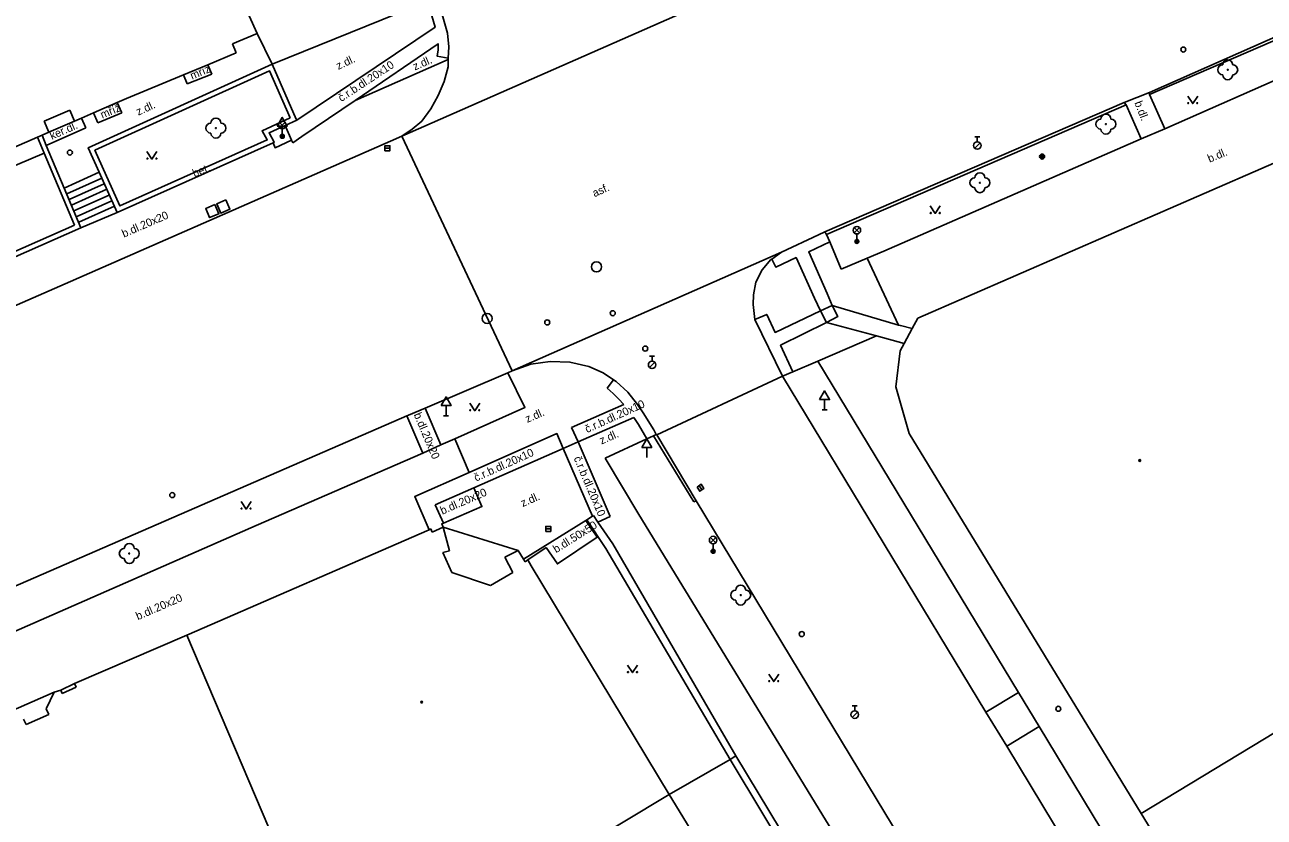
# Model space of a CAD drawing. Extents: x -599770 to -598493, y -1162076 to -1159209.
# Drawn here: x -598719.1 to -598657.2, y -1159479.7 to -1159440 of the extents above; entities that cross this region are included whole.
import ezdxf

# ---------------------------------------------------------------- set-up
doc = ezdxf.new("R2010")
doc.units = 0
doc.layers.add('Podklad', color=7, linetype='Continuous')

msp = doc.modelspace()

# ---------------------------------------------------------------- linework, layer by layer
at = {"layer": 'Podklad'}
for p, q in [((-598706.393, -1159445.2), (-598706.128, -1159444.935)), ((-598706.393, -1159444.935), (-598706.128, -1159445.2)), ((-598706.26, -1159445.121), (-598706.26, -1159445.63)), ((-598706.26, -1159445.255), (-598706.26, -1159445.63)), ((-598671.635, -1159445.652), (-598671.385, -1159445.652)), ((-598671.51, -1159445.902), (-598671.51, -1159445.652)), ((-598701.125, -1159446.23), (-598700.875, -1159446.23)), ((-598671.639, -1159446.226), (-598671.374, -1159445.961)), ((-598677.663, -1159450.46), (-598677.398, -1159450.195)), ((-598677.663, -1159450.195), (-598677.398, -1159450.46)), ((-598677.53, -1159450.515), (-598677.53, -1159450.89)), ((-598687.895, -1159456.622), (-598687.645, -1159456.622)), ((-598687.77, -1159456.872), (-598687.77, -1159456.622)), ((-598687.899, -1159457.196), (-598687.634, -1159456.931)), ((-598698.07, -1159459.101), (-598698.07, -1159459.61)), ((-598679.275, -1159459.31), (-598679.025, -1159459.31)), ((-598679.15, -1159458.801), (-598679.15, -1159459.31)), ((-598698.195, -1159459.61), (-598697.945, -1159459.61)), ((-598688.04, -1159461.191), (-598688.04, -1159461.7)), ((-598685.418, -1159463.105), (-598685.282, -1159463.315)), ((-598693.085, -1159465.27), (-598692.835, -1159465.27)), ((-598684.852, -1159465.96), (-598684.587, -1159465.695)), ((-598684.852, -1159465.695), (-598684.587, -1159465.96)), ((-598684.72, -1159466.015), (-598684.72, -1159466.39)), ((-598677.765, -1159474.122), (-598677.515, -1159474.122)), ((-598677.64, -1159474.372), (-598677.64, -1159474.122)), ((-598677.769, -1159474.696), (-598677.504, -1159474.431))]:
    msp.add_line(p, q, dxfattribs=at)
for points in [[(-598712.36, -1159429.75), (-598707.51, -1159440.49)], [(-598697.96, -1159441.72), (-598697.94, -1159441.16), (-598698, -1159440.47), (-598698.23, -1159439.65), (-598698.42, -1159439.16), (-598698.57, -1159438.77)], [(-598699.07, -1159439), (-598698.79, -1159439.6), (-598698.62, -1159440.17), (-598705.54, -1159444.83)], [(-598700.28, -1159445.62), (-598686.22, -1159439.43)], [(-598706.77, -1159442.02), (-598700.5, -1159439.49)], [(-598708.75, -1159441), (-598707.51, -1159440.49)], [(-598706.77, -1159442.02), (-598707.51, -1159440.49)], [(-598662.9, -1159443.43), (-598656.3, -1159440.52)], [(-598662.9, -1159443.54), (-598656.23, -1159440.65)], [(-598708.56, -1159441.46), (-598708.75, -1159441)], [(-598702.61, -1159443.83), (-598698.47, -1159441), (-598698.46, -1159441.31), (-598698.52, -1159441.62), (-598697.96, -1159441.72)], [(-598716.65, -1159444.87), (-598716.3, -1159444.72), (-598715.7, -1159444.46), (-598714.51, -1159443.94), (-598714.05, -1159443.74), (-598711.2, -1159442.55), (-598709.99, -1159442.05), (-598708.56, -1159441.46)], [(-598697.97, -1159441.79), (-598702.61, -1159443.83)], [(-598697.97, -1159441.79), (-598697.96, -1159442.16), (-598698.17, -1159442.89), (-598698.46, -1159443.59), (-598698.84, -1159444.26), (-598699.29, -1159444.87)], [(-598697.97, -1159441.79), (-598697.96, -1159441.72)], [(-598715.41, -1159447.43), (-598715.96, -1159446.2), (-598706.77, -1159442.02), (-598705.56, -1159444.77), (-598705.54, -1159444.83)], [(-598705.87, -1159444.7), (-598707.27, -1159445.35), (-598707.01, -1159445.81), (-598714.39, -1159449.11), (-598715.63, -1159446.33), (-598706.9, -1159442.35), (-598705.87, -1159444.7)], [(-598711.2, -1159442.55), (-598711.01, -1159443.01)], [(-598711.01, -1159443.01), (-598709.79, -1159442.52)], [(-598709.99, -1159442.05), (-598709.79, -1159442.52)], [(-598662.14, -1159445.25), (-598655.49, -1159442.32)], [(-598664.16, -1159443.94), (-598662.9, -1159443.43)], [(-598662.9, -1159443.54), (-598662.9, -1159443.43)], [(-598662.14, -1159445.25), (-598662.9, -1159443.54)], [(-598660.99, -1159443.615), (-598660.74, -1159443.99), (-598660.49, -1159443.615)], [(-598718.17, -1159444.88), (-598716.89, -1159444.32)], [(-598718.17, -1159444.88), (-598716.89, -1159444.32)], [(-598716.89, -1159444.32), (-598716.65, -1159444.87)], [(-598714.51, -1159443.94), (-598714.29, -1159444.45)], [(-598705.74, -1159445.95), (-598705.29, -1159445.64), (-598702.61, -1159443.83)], [(-598679.14, -1159450.4), (-598664.16, -1159443.94)], [(-598679.05, -1159450.54), (-598664.07, -1159444.05)], [(-598674.48, -1159454.72), (-598649.98, -1159444.06)], [(-598664.16, -1159443.94), (-598664.07, -1159444.05)], [(-598664.07, -1159444.05), (-598663.31, -1159445.76)], [(-598718.17, -1159444.88), (-598717.93, -1159445.43)], [(-598717.93, -1159445.43), (-598716.65, -1159444.87)], [(-598716.3, -1159444.72), (-598716.08, -1159445.21)], [(-598715.7, -1159444.46), (-598715.49, -1159444.96)], [(-598714.29, -1159444.45), (-598715.49, -1159444.96)], [(-598714.52, -1159449.44), (-598706.72, -1159445.95), (-598706.66, -1159445.92), (-598706.92, -1159445.46), (-598706.12, -1159445.09), (-598705.54, -1159444.83)], [(-598699.29, -1159444.87), (-598699.76, -1159445.28), (-598700.28, -1159445.62), (-598700.85, -1159445.88)], [(-598727.86, -1159449.75), (-598718.5, -1159445.68), (-598718.27, -1159445.58), (-598717.93, -1159445.43)], [(-598716.65, -1159450.08), (-598718.17, -1159446.47), (-598718.5, -1159445.68)], [(-598716.33, -1159450.21), (-598717.16, -1159448.22), (-598718.06, -1159446.09), (-598718.27, -1159445.58)], [(-598718.06, -1159446.09), (-598716.08, -1159445.21)], [(-598705.74, -1159445.95), (-598705.8, -1159445.82), (-598706.12, -1159445.09)], [(-598700.28, -1159445.62), (-598694.76, -1159457.36)], [(-598663.31, -1159445.76), (-598662.14, -1159445.25)], [(-598700.85, -1159445.88), (-598717.11, -1159453.01), (-598724.18, -1159456.09), (-598725.3, -1159456.58), (-598728.67, -1159458.05)], [(-598706.72, -1159445.95), (-598706.62, -1159446.2), (-598705.8, -1159445.82)], [(-598678.32, -1159452.28), (-598677.01, -1159451.73), (-598676.19, -1159451.38), (-598663.31, -1159445.76)], [(-598718.17, -1159446.47), (-598727.83, -1159450.57)], [(-598713.03, -1159446.395), (-598712.78, -1159446.77), (-598712.53, -1159446.395)], [(-598715.41, -1159447.43), (-598717.16, -1159448.22)], [(-598714.52, -1159449.44), (-598715.41, -1159447.43)], [(-598715.29, -1159447.72), (-598717.04, -1159448.5)], [(-598715.16, -1159448), (-598716.92, -1159448.79)], [(-598715.03, -1159448.28), (-598716.8, -1159449.07)], [(-598714.91, -1159448.57), (-598716.68, -1159449.36)], [(-598714.78, -1159448.85), (-598716.56, -1159449.65)], [(-598714.65, -1159449.13), (-598716.44, -1159449.93)], [(-598673.86, -1159449.115), (-598673.61, -1159449.49), (-598673.36, -1159449.115)], [(-598714.52, -1159449.44), (-598716.33, -1159450.21)], [(-598726.35, -1159454.62), (-598716.33, -1159450.21)], [(-598726.22, -1159454.29), (-598716.65, -1159450.08)], [(-598682.27, -1159452.31), (-598681.83, -1159451.8), (-598681.78, -1159451.77), (-598681.3, -1159451.43), (-598679.45, -1159450.55), (-598679.14, -1159450.4)], [(-598679.14, -1159450.4), (-598679.05, -1159450.54)], [(-598679.05, -1159450.54), (-598678.89, -1159450.91), (-598678.32, -1159452.28)], [(-598678.761, -1159454.088), (-598679.019, -1159453.498), (-598679.935, -1159451.409), (-598678.89, -1159450.91)], [(-598681.3, -1159451.43), (-598694.76, -1159457.36)], [(-598679.358, -1159454.356), (-598679.647, -1159453.724), (-598680.574, -1159451.698), (-598681.584, -1159452.172), (-598681.78, -1159451.77)], [(-598675.446, -1159455.071), (-598677.01, -1159451.73)], [(-598682.64, -1159454.8), (-598682.71, -1159454.05), (-598682.7, -1159453.56), (-598682.59, -1159452.93), (-598682.27, -1159452.31)], [(-598682.64, -1159454.8), (-598682.037, -1159454.542), (-598681.625, -1159455.437), (-598679.358, -1159454.356)], [(-598679.358, -1159454.356), (-598678.761, -1159454.088)], [(-598679.057, -1159454.936), (-598679.358, -1159454.356)], [(-598679.057, -1159454.936), (-598678.484, -1159454.65), (-598678.761, -1159454.088)], [(-598678.761, -1159454.088), (-598675.446, -1159455.071)], [(-598681.25, -1159457.63), (-598682.64, -1159454.8)], [(-598680.726, -1159457.418), (-598681.346, -1159456.081), (-598679.057, -1159454.936)], [(-598676.552, -1159455.615), (-598679.057, -1159454.936)], [(-598675.36, -1159456.36), (-598675.16, -1159455.99), (-598674.77, -1159455.25), (-598674.48, -1159454.72)], [(-598674.77, -1159455.25), (-598675.352, -1159455.097), (-598675.446, -1159455.071)], [(-598679.481, -1159456.88), (-598676.552, -1159455.615)], [(-598676.552, -1159455.615), (-598675.16, -1159455.99)], [(-598675.58, -1159458.17), (-598675.36, -1159456.36)], [(-598720.52, -1159468.51), (-598700.04, -1159459.62), (-598699.95, -1159459.58), (-598699.12, -1159459.23), (-598694.99, -1159457.46), (-598694.76, -1159457.36)], [(-598694.99, -1159457.46), (-598694.13, -1159459.19), (-598697.63, -1159460.76), (-598698.33, -1159461.07)], [(-598694.76, -1159457.36), (-598693.84, -1159457.03), (-598692.87, -1159456.89), (-598691.88, -1159456.92), (-598690.93, -1159457.15)], [(-598690.93, -1159457.15), (-598690.22, -1159457.47), (-598689.7, -1159457.81), (-598689.56, -1159457.9), (-598688.99, -1159458.43), (-598688.5, -1159459.04)], [(-598680.73, -1159457.42), (-598681.25, -1159457.63)], [(-598679.481, -1159456.88), (-598680.726, -1159457.418)], [(-598669.45, -1159473.45), (-598679.481, -1159456.88)], [(-598689.7, -1159457.81), (-598690.01, -1159458.23)], [(-598681.246, -1159457.627), (-598687.54, -1159460.57)], [(-598661.25, -1159490.67), (-598661.71, -1159489.92), (-598670.04, -1159476.14), (-598671.08, -1159474.43), (-598681.25, -1159457.63)], [(-598690.01, -1159458.23), (-598689.72, -1159458.49), (-598689.45, -1159458.76)], [(-598674.92, -1159460.5), (-598675.58, -1159458.17)], [(-598699.12, -1159459.23), (-598698.33, -1159461.07)], [(-598696.89, -1159458.985), (-598696.64, -1159459.36), (-598696.39, -1159458.985)], [(-598689.19, -1159459.05), (-598691.8, -1159460.19)], [(-598689.19, -1159459.05), (-598689.45, -1159458.76)], [(-598688.5, -1159459.04), (-598688.22, -1159459.46), (-598687.69, -1159460.31), (-598687.56, -1159460.54), (-598687.54, -1159460.57), (-598685.57, -1159463.87)], [(-598700.04, -1159459.62), (-598699.24, -1159461.48)], [(-598691.46, -1159460.91), (-598688.69, -1159459.69)], [(-598688.69, -1159459.69), (-598688.45, -1159460.04), (-598688.03, -1159460.76)], [(-598698.92, -1159465.31), (-598699.64, -1159463.65), (-598696.91, -1159462.44), (-598692.53, -1159460.5), (-598692.21, -1159461.24)], [(-598691.8, -1159460.19), (-598691.46, -1159460.91)], [(-598687.56, -1159460.54), (-598687.7, -1159460.61), (-598688.03, -1159460.76), (-598690.11, -1159461.73)], [(-598663.32, -1159479.5), (-598674.92, -1159460.5)], [(-598698.33, -1159461.07), (-598699.24, -1159461.48)], [(-598696.91, -1159462.44), (-598697.63, -1159460.76)], [(-598691.46, -1159460.91), (-598692.21, -1159461.24)], [(-598689.87, -1159464.65), (-598691.46, -1159460.91)], [(-598685.68, -1159463.91), (-598687.7, -1159460.61)], [(-598719.69, -1159470.41), (-598707.57, -1159465.1), (-598699.24, -1159461.48)], [(-598692.21, -1159461.24), (-598696.69, -1159463.22), (-598698.61, -1159464.07)], [(-598692.21, -1159461.24), (-598690.75, -1159464.63)], [(-598690.11, -1159461.73), (-598688.44, -1159464.55)], [(-598696.69, -1159463.22), (-598696.28, -1159464.15), (-598698.2, -1159464.98)], [(-598708.32, -1159463.905), (-598708.07, -1159464.28), (-598707.82, -1159463.905)], [(-598698.61, -1159464.07), (-598698.2, -1159464.98)], [(-598685.68, -1159463.91), (-598685.57, -1159463.87)], [(-598685.57, -1159463.87), (-598674.45, -1159482.26), (-598673.32, -1159484.13), (-598671.3, -1159487.47), (-598669.13, -1159491.05), (-598665.81, -1159496.53)], [(-598694.2, -1159466.78), (-598691.08, -1159464.85), (-598691.03, -1159464.82)], [(-598691.08, -1159464.85), (-598690.51, -1159465.68)], [(-598691.03, -1159464.82), (-598690.75, -1159464.63), (-598690.7, -1159464.6)], [(-598690.08, -1159466.25), (-598691.03, -1159464.82)], [(-598689.74, -1159466.02), (-598690.48, -1159464.93), (-598690.7, -1159464.6)], [(-598689.87, -1159464.65), (-598690.48, -1159464.93)], [(-598688.44, -1159464.55), (-598676.773, -1159483.639)], [(-598698.84, -1159465.27), (-598698.92, -1159465.31), (-598711.04, -1159470.58), (-598716.65, -1159473.01)], [(-598698.77, -1159465.43), (-598698.84, -1159465.27)], [(-598698.22, -1159465.19), (-598698.77, -1159465.43)], [(-598698.22, -1159465.19), (-598698.29, -1159465.01), (-598698.2, -1159464.98)], [(-598694.46, -1159466.35), (-598698.22, -1159465.19)], [(-598698.22, -1159465.19), (-598697.9, -1159466.36)], [(-598690.51, -1159465.68), (-598692.5, -1159467.02), (-598693.06, -1159466.2)], [(-598683.58, -1159476.62), (-598689.74, -1159466.02)], [(-598697.9, -1159466.36), (-598698.23, -1159466.45)], [(-598698.23, -1159466.45), (-598697.79, -1159467.45)], [(-598695.14, -1159466.68), (-598694.46, -1159466.35)], [(-598694.74, -1159467.45), (-598695.14, -1159466.68)], [(-598694.12, -1159466.91), (-598694.2, -1159466.78), (-598694.46, -1159466.35)], [(-598693.06, -1159466.2), (-598693.98, -1159466.82)], [(-598690.08, -1159466.25), (-598683.86, -1159476.8)], [(-598693.98, -1159466.82), (-598694.12, -1159466.91)], [(-598693.98, -1159466.82), (-598693.81, -1159467.11)], [(-598693.81, -1159467.11), (-598686.91, -1159478.56)], [(-598697.79, -1159467.45), (-598695.85, -1159468.1)], [(-598695.85, -1159468.1), (-598694.74, -1159467.45)], [(-598663.32, -1159479.5), (-598647.99, -1159470.22)], [(-598705.89, -1159482.69), (-598711.04, -1159470.58)], [(-598689, -1159472.085), (-598688.75, -1159472.46), (-598688.5, -1159472.085)], [(-598681.94, -1159472.535), (-598681.69, -1159472.91), (-598681.44, -1159472.535)], [(-598720.14, -1159474.52), (-598717.67, -1159473.43)], [(-598718.06, -1159474.27), (-598717.67, -1159473.43)], [(-598717.67, -1159473.43), (-598717.34, -1159473.33)], [(-598717.34, -1159473.33), (-598716.65, -1159473.01)], [(-598717.26, -1159473.51), (-598717.34, -1159473.33)], [(-598717.26, -1159473.51), (-598716.56, -1159473.19)], [(-598717.26, -1159473.51), (-598716.56, -1159473.19)], [(-598716.56, -1159473.19), (-598716.65, -1159473.01)], [(-598671.08, -1159474.43), (-598669.45, -1159473.45)], [(-598668.41, -1159475.16), (-598669.45, -1159473.45)], [(-598719.07, -1159475.06), (-598719.2, -1159474.79)], [(-598717.93, -1159474.55), (-598719.07, -1159475.06)], [(-598717.93, -1159474.55), (-598719.07, -1159475.06)], [(-598717.93, -1159474.55), (-598718.06, -1159474.27)], [(-598668.41, -1159475.16), (-598670.04, -1159476.14)], [(-598660.08, -1159488.94), (-598668.41, -1159475.16)], [(-598683.86, -1159476.8), (-598683.58, -1159476.62)], [(-598678.53, -1159484.99), (-598683.58, -1159476.62)], [(-598686.91, -1159478.56), (-598683.86, -1159476.8)], [(-598678.87, -1159485.13), (-598683.86, -1159476.8)], [(-598698.25, -1159485.37), (-598686.91, -1159478.56)], [(-598686.91, -1159478.56), (-598681.8, -1159486.92)], [(-598654.49, -1159493.94), (-598663.32, -1159479.5)]]:
    msp.add_lwpolyline(points, dxfattribs=at)
for points in [[(-598706.51, -1159445.121), (-598706.01, -1159445.121), (-598706.26, -1159444.688)], [(-598701.125, -1159446.355), (-598700.875, -1159446.355), (-598700.875, -1159446.105), (-598701.125, -1159446.105)], [(-598709.628, -1159449.042), (-598710.088, -1159449.238), (-598709.892, -1159449.698), (-598709.432, -1159449.502)], [(-598709.083, -1159448.81), (-598709.54, -1159449.013), (-598709.337, -1159449.47), (-598708.88, -1159449.267)], [(-598698.32, -1159459.101), (-598697.82, -1159459.101), (-598698.07, -1159458.668)], [(-598679.4, -1159458.801), (-598678.9, -1159458.801), (-598679.15, -1159458.368)], [(-598688.29, -1159461.191), (-598687.79, -1159461.191), (-598688.04, -1159460.758)], [(-598685.523, -1159463.173), (-598685.387, -1159463.383), (-598685.177, -1159463.247), (-598685.313, -1159463.037)], [(-598693.085, -1159465.395), (-598692.835, -1159465.395), (-598692.835, -1159465.145), (-598693.085, -1159465.145)]]:
    msp.add_lwpolyline(points, close=True, dxfattribs=at)
for centre, radius in [((-598661.21, -1159441.29), 0.125), ((-598658.99, -1159442.3), 0.025), ((-598660.965, -1159443.965), 0.025), ((-598660.515, -1159443.965), 0.025), ((-598706.26, -1159445.067), 0.188), ((-598665.08, -1159445.02), 0.025), ((-598709.58, -1159445.22), 0.025), ((-598706.26, -1159445.63), 0.1), ((-598706.26, -1159445.63), 0.0723), ((-598706.26, -1159445.63), 0.0438), ((-598671.51, -1159446.09), 0.188), ((-598716.88, -1159446.44), 0.125), ((-598713.005, -1159446.745), 0.025), ((-598712.555, -1159446.745), 0.025), ((-598668.27, -1159446.64), 0.125), ((-598668.27, -1159446.64), 0.1), ((-598668.27, -1159446.64), 0.075), ((-598668.27, -1159446.64), 0.05), ((-598668.27, -1159446.64), 0.025), ((-598671.38, -1159447.95), 0.025), ((-598673.835, -1159449.465), 0.025), ((-598673.385, -1159449.465), 0.025), ((-598677.53, -1159450.328), 0.188), ((-598677.53, -1159450.89), 0.1), ((-598677.53, -1159450.89), 0.0723), ((-598677.53, -1159450.89), 0.0438), ((-598690.55, -1159452.16), 0.25), ((-598689.74, -1159454.48), 0.125), ((-598696.02, -1159454.74), 0.25), ((-598693.01, -1159454.94), 0.125), ((-598688.11, -1159456.25), 0.125), ((-598687.77, -1159457.06), 0.188), ((-598696.865, -1159459.335), 0.025), ((-598696.415, -1159459.335), 0.025), ((-598663.39, -1159461.85), 0.045), ((-598663.39, -1159461.85), 0.0199), ((-598711.76, -1159463.58), 0.125), ((-598708.295, -1159464.255), 0.025), ((-598707.845, -1159464.255), 0.025), ((-598684.72, -1159465.828), 0.188), ((-598713.91, -1159466.5), 0.025), ((-598684.72, -1159466.39), 0.1), ((-598684.72, -1159466.39), 0.0723), ((-598684.72, -1159466.39), 0.0438), ((-598683.34, -1159468.58), 0.025), ((-598680.29, -1159470.53), 0.125), ((-598688.975, -1159472.435), 0.025), ((-598688.525, -1159472.435), 0.025), ((-598681.915, -1159472.885), 0.025), ((-598681.465, -1159472.885), 0.025), ((-598699.29, -1159473.93), 0.045), ((-598699.29, -1159473.93), 0.0199), ((-598667.46, -1159474.27), 0.125), ((-598677.64, -1159474.56), 0.188)]:
    msp.add_circle(centre, radius, dxfattribs=at)
for centre, start, end in [((-598658.99, -1159442.05), 0, 180), ((-598659.24, -1159442.3), 90, 270), ((-598658.99, -1159442.55), 180, 0), ((-598658.74, -1159442.3), 270, 90), ((-598709.83, -1159445.22), 90, 270), ((-598709.58, -1159444.97), 0, 180), ((-598709.33, -1159445.22), 270, 90), ((-598665.33, -1159445.02), 90, 270), ((-598665.08, -1159444.77), 0, 180), ((-598664.83, -1159445.02), 270, 90), ((-598709.58, -1159445.47), 180, 0), ((-598665.08, -1159445.27), 180, 0), ((-598671.38, -1159447.7), 0, 180), ((-598671.63, -1159447.95), 90, 270), ((-598671.13, -1159447.95), 270, 90), ((-598671.38, -1159448.2), 180, 0), ((-598713.91, -1159466.25), 0, 180), ((-598714.16, -1159466.5), 90, 270), ((-598713.91, -1159466.75), 180, 0), ((-598713.66, -1159466.5), 270, 90), ((-598683.59, -1159468.58), 90, 270), ((-598683.34, -1159468.33), 0, 180), ((-598683.09, -1159468.58), 270, 90), ((-598683.34, -1159468.83), 180, 0)]:
    msp.add_arc(centre, 0.25, start, end, dxfattribs=at)

# ---------------------------------------------------------------- texts
for s, rotation, p in [('z.dl.', 25, (-598703.46, -1159442.31)), ('č.r.b.dl.20x10', 33.3799, (-598703.31, -1159443.92)), ('z.dl.', 23.43106, (-598699.63, -1159442.34)), ('mříž', 22.54205, (-598710.77, -1159442.8)), ('mříž', 22.54205, (-598715.26, -1159444.75)), ('z.dl.', 24.45663, (-598713.46, -1159444.6)), ('b.dl.', 290.98, (-598663.66, -1159443.95)), ('ker.dl.', 23.95171, (-598717.78, -1159445.81)), ('b.dl.', 22.38, (-598659.9, -1159446.95)), ('bet.', 22.41043, (-598710.65, -1159447.69)), ('asf.', 23.73472, (-598690.65, -1159448.68)), ('b.dl.20x20', 23.43106, (-598714.18, -1159450.7)), ('z.dl.', 23.43106, (-598694.01, -1159459.97)), ('č.r.b.dl.20x10', 24.35262, (-598691.02, -1159460.48)), ('b.dl.20x20', 293, (-598699.7, -1159459.55)), ('z.dl.', 23.43106, (-598690.3, -1159461.05)), ('č.r.b.dl.20x10', 24.35262, (-598696.57, -1159462.91)), ('č.r.b.dl.20x10', 293, (-598691.7, -1159461.73)), ('b.dl.20x20', 23.43106, (-598698.26, -1159464.56)), ('z.dl.', 23.43106, (-598694.24, -1159464.18)), ('b.dl.50x50', 32, (-598692.57, -1159466.49)), ('b.dl.20x20', 23.43106, (-598713.48, -1159469.84))]:
    msp.add_text(s, height=0.4, rotation=rotation, dxfattribs=at).set_placement(p)

doc.saveas('drawing.dxf')
